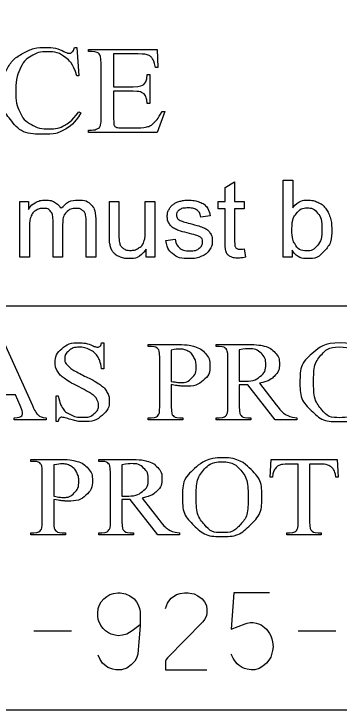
# Model space of a CAD drawing. Extents: x 10.6 to 44.6, y -2.6 to 23.4.
# Drawn here: x 15.913 to 16.503, y 3.804 to 5.069 of the extents above; entities that cross this region are included whole.
import ezdxf

# ---------------------------------------------------------------- set-up
doc = ezdxf.new("R2010")
doc.units = 0
doc.layers.add('SH_Data', color=7, linetype='Continuous')

msp = doc.modelspace()

# ---------------------------------------------------------------- linework, layer by layer
at = {"layer": 'SH_Data'}
for p, q in [((13.6278, 4.5386), (18.8278, 4.5386)), ((15.9489, 3.9479), (16.0173, 3.9479)), ((16.4284, 3.9479), (16.4968, 3.9479))]:
    msp.add_line(p, q, dxfattribs=at)
msp.add_lwpolyline([(13.6278, 6.9042), (18.8278, 6.9042), (18.8278, 3.8042), (13.6278, 3.8042)], close=True, dxfattribs=at)
msp.add_lwpolyline([(13.6278, 6.9042), (18.8278, 6.9042), (18.8278, 3.8042), (13.6278, 3.8042)], close=True, dxfattribs=at)
for points in [[(16.0227, 5.0076), (16.0269, 5.0076)], [(16.0269, 5.0076), (16.0306, 4.9564), (16.0269, 4.9564)], [(16.0535, 5.0001), (16.0478, 5.0001), (16.0478, 5.0042), (16.1725, 5.0042), (16.1742, 4.9711), (16.1696, 4.9711)], [(16.0937, 4.9959), (16.0937, 4.9365), (16.1293, 4.9365)], [(16.1382, 4.9959), (16.0937, 4.9959)], [(16.0709, 4.8802), (16.0709, 4.9779)], [(16.1548, 4.9584), (16.1591, 4.9584), (16.1591, 4.9058), (16.1548, 4.9058)], [(16.1293, 4.9282), (16.0937, 4.9282), (16.0937, 4.8786)], [(16.0306, 4.8911), (16.0343, 4.8888)], [(16.1816, 4.8913), (16.1864, 4.8913), (16.1724, 4.8535), (16.0478, 4.8535), (16.0478, 4.8576), (16.0535, 4.8576)], [(16.1071, 4.8618), (16.1346, 4.8618)], [(16.2961, 4.6563), (16.2961, 4.7147), (16.2834, 4.7147), (16.2834, 4.7281), (16.2961, 4.7281), (16.2961, 4.7532), (16.3133, 4.7635), (16.3133, 4.7281), (16.3305, 4.7281), (16.3305, 4.7147), (16.3133, 4.7147), (16.3133, 4.6553)], [(16.4175, 4.6266), (16.4016, 4.6266), (16.4016, 4.7666), (16.4188, 4.7666), (16.4188, 4.7167)], [(15.9235, 4.6266), (15.9235, 4.7281), (15.9389, 4.7281), (15.9389, 4.7137)], [(16.086, 4.6652), (16.086, 4.7281), (16.1032, 4.7281), (16.1032, 4.6718)], [(16.151, 4.6737), (16.151, 4.7281), (16.1682, 4.7281), (16.1682, 4.6266), (16.1528, 4.6266)], [(16.001, 4.6855), (16.001, 4.6266), (15.9838, 4.6266), (15.9838, 4.6925)], [(16.0611, 4.6962), (16.0611, 4.6266), (16.0439, 4.6266), (16.0439, 4.6905)], [(16.2688, 4.7018), (16.252, 4.6996)], [(15.9407, 4.6792), (15.9407, 4.6266), (15.9235, 4.6266)], [(16.1883, 4.6569), (16.2052, 4.6596)], [(16.1528, 4.6266), (16.1528, 4.6416)], [(16.3305, 4.6419), (16.333, 4.6267)], [(16.4175, 4.6393), (16.4175, 4.6266)], [(15.8394, 4.3587), (15.8912, 4.4713), (15.895, 4.4713), (15.9462, 4.3574)], [(16.0758, 4.4713), (16.0758, 4.424), (16.0719, 4.424)], [(16.0719, 4.4713), (16.0758, 4.4713)], [(16.1619, 4.4645), (16.1564, 4.4645), (16.1564, 4.4682), (16.2102, 4.4682)], [(16.2855, 4.4645), (16.28, 4.4645), (16.28, 4.4682), (16.3335, 4.4682)], [(16.1982, 4.4581), (16.1982, 4.4012)], [(16.3218, 4.4585), (16.3218, 4.4016)], [(16.1774, 4.3555), (16.1774, 4.4439)], [(16.301, 4.3555), (16.301, 4.4439)], [(16.1982, 4.3954), (16.1982, 4.3555)], [(16.3218, 4.3952), (16.3218, 4.3555)], [(16.4262, 4.3313), (16.3869, 4.3313), (16.3371, 4.3952)], [(16.3583, 4.3979), (16.3888, 4.3587)], [(15.9153, 4.377), (15.8581, 4.377), (15.8482, 4.3555)], [(15.9241, 4.3574), (15.9153, 4.377)], [(15.9932, 4.3281), (15.9893, 4.3281), (15.9893, 4.3751), (15.9932, 4.3751)], [(15.9714, 4.335), (15.9714, 4.3313), (15.9134, 4.3313), (15.9134, 4.335)], [(16.2136, 4.335), (16.2192, 4.335), (16.2192, 4.3313), (16.1564, 4.3313), (16.1564, 4.335), (16.1619, 4.335)], [(16.3371, 4.335), (16.3428, 4.335), (16.3428, 4.3313), (16.28, 4.3313), (16.28, 4.335), (16.2855, 4.335)], [(16.4262, 4.335), (16.4262, 4.3313)], [(15.9487, 4.2558), (15.9432, 4.2558), (15.9432, 4.2595), (15.9971, 4.2595)], [(15.985, 4.2494), (15.985, 4.1925)], [(16.0724, 4.2558), (16.0669, 4.2558), (16.0669, 4.2595), (16.1203, 4.2595)], [(16.1086, 4.2499), (16.1086, 4.193)], [(16.382, 4.2274), (16.3779, 4.2274), (16.3796, 4.2595), (16.4995, 4.2595)], [(16.4287, 4.1463), (16.4287, 4.2509), (16.4111, 4.2509)], [(16.4701, 4.2509), (16.4495, 4.2509), (16.4495, 4.1463)], [(16.4995, 4.2595), (16.5011, 4.2274), (16.497, 4.2274)], [(15.9642, 4.1469), (15.9642, 4.2352)], [(16.0879, 4.1469), (16.0879, 4.2352)], [(15.985, 4.1867), (15.985, 4.1469)], [(16.1086, 4.1866), (16.1086, 4.1469)], [(16.213, 4.1226), (16.1737, 4.1226), (16.1239, 4.1866)], [(16.1452, 4.1892), (16.1756, 4.1501)], [(16.0004, 4.1263), (16.006, 4.1263), (16.006, 4.1226), (15.9432, 4.1226), (15.9432, 4.1263), (15.9487, 4.1263)], [(16.1239, 4.1263), (16.1297, 4.1263), (16.1297, 4.1226), (16.0669, 4.1226), (16.0669, 4.1263), (16.0724, 4.1263)], [(16.213, 4.1263), (16.213, 4.1226)], [(16.465, 4.1263), (16.4701, 4.1263), (16.4701, 4.1226), (16.4079, 4.1226), (16.4079, 4.1263), (16.4131, 4.1263)], [(16.1418, 3.9589), (16.1275, 3.9479), (16.1176, 3.9424), (16.1099, 3.9402), (16.1021, 3.9391), (16.0966, 3.9402), (16.0889, 3.9424), (16.0845, 3.9446), (16.079, 3.9479), (16.0746, 3.9523), (16.0702, 3.9578), (16.0669, 3.9655), (16.0658, 3.9688), (16.0647, 3.9754), (16.0647, 3.9776), (16.0647, 3.9798), (16.0658, 3.9887), (16.068, 3.9953), (16.0713, 4.0008), (16.0757, 4.0063), (16.0812, 4.0107), (16.0867, 4.014), (16.0933, 4.0162), (16.101, 4.0173), (16.1054, 4.0173), (16.1154, 4.0151), (16.1231, 4.0118), (16.1308, 4.0063), (16.1352, 4.0008), (16.1385, 3.9953), (16.1407, 3.9887), (16.1418, 3.9832), (16.1418, 3.9732), (16.1418, 3.9578), (16.1407, 3.9424), (16.1396, 3.9281), (16.1385, 3.9137), (16.1374, 3.906), (16.1352, 3.8983), (16.1319, 3.8928), (16.1253, 3.8862), (16.1176, 3.8806), (16.1077, 3.8773), (16.0977, 3.8773), (16.0922, 3.8784), (16.0834, 3.8818), (16.0735, 3.8895), (16.0691, 3.8961), (16.0658, 3.9038)], [(16.1881, 3.9887), (16.1914, 3.9986), (16.1936, 4.0019), (16.198, 4.0074), (16.208, 4.014), (16.2146, 4.0162), (16.2223, 4.0173), (16.2289, 4.0173), (16.2355, 4.0162), (16.2399, 4.0151), (16.2465, 4.0118), (16.2543, 4.0063), (16.2587, 4.0008), (16.262, 3.9942), (16.2631, 3.9865), (16.2631, 3.981), (16.262, 3.9754), (16.2587, 3.9688), (16.2554, 3.9644), (16.1914, 3.8994), (16.1892, 3.8961), (16.1881, 3.8928), (16.1881, 3.8906), (16.1881, 3.8773), (16.2631, 3.8773)], [(16.3766, 4.0173), (16.3116, 4.0173), (16.3072, 3.9512), (16.3325, 3.9611), (16.3358, 3.9622), (16.3413, 3.9633), (16.3469, 3.9633), (16.3524, 3.9622), (16.3568, 3.9611), (16.3612, 3.9589), (16.3645, 3.9567), (16.3678, 3.9545), (16.3711, 3.9512), (16.3744, 3.9468), (16.3766, 3.9435), (16.3788, 3.9391), (16.381, 3.9336), (16.3821, 3.9281), (16.3832, 3.9192), (16.3821, 3.9126), (16.3788, 3.9005), (16.3755, 3.895), (16.3711, 3.8895), (16.3645, 3.884), (16.3579, 3.8795), (16.3502, 3.8773), (16.3435, 3.8773), (16.3358, 3.8784), (16.3314, 3.8795), (16.327, 3.8818), (16.3215, 3.8851), (16.3182, 3.8884), (16.3138, 3.8939), (16.3105, 3.8983), (16.3072, 3.906)]]:
    msp.add_lwpolyline(points, dxfattribs=at)
for points in [[(16.0343, 4.8888), (16.0222, 4.8687), (16.006, 4.8594), (15.9897, 4.8501), (15.9675, 4.8501), (15.9273, 4.8501), (15.9053, 4.8779), (15.8889, 4.8985), (15.8889, 4.9265), (15.8889, 4.9491), (15.8997, 4.9679), (15.9105, 4.9868), (15.9295, 4.9972), (15.9485, 5.0076), (15.971, 5.0076), (15.9885, 5.0076), (16.0055, 4.9996), (16.0105, 4.9971), (16.0127, 4.9971), (16.0159, 4.9971), (16.0183, 4.9993), (16.0214, 5.0023), (16.0227, 5.0076)], [(16.0269, 4.9564), (16.0195, 4.9795), (16.0059, 4.9896), (15.9922, 4.9997), (15.973, 4.9997), (15.957, 4.9997), (15.944, 4.9921), (15.9311, 4.9845), (15.9236, 4.9678), (15.9162, 4.9511), (15.9162, 4.9263), (15.9162, 4.9058), (15.9232, 4.8908), (15.9302, 4.8758), (15.9443, 4.8678), (15.9584, 4.8598), (15.9765, 4.8598), (15.9922, 4.8598), (16.0042, 4.8661), (16.0162, 4.8724), (16.0306, 4.8911)], [(16.0709, 4.9779), (16.0709, 4.9923), (16.0678, 4.9956), (16.0635, 5.0001), (16.0535, 5.0001)], [(16.1696, 4.9711), (16.1671, 4.983), (16.164, 4.9874), (16.161, 4.9919), (16.155, 4.9942), (16.1502, 4.9959), (16.1382, 4.9959)], [(16.1293, 4.9365), (16.1432, 4.9365), (16.1478, 4.9404), (16.1541, 4.9455), (16.1548, 4.9584)], [(16.1548, 4.9058), (16.1531, 4.9168), (16.1514, 4.9199), (16.1493, 4.9238), (16.1444, 4.926), (16.1395, 4.9282), (16.1293, 4.9282)], [(16.1346, 4.8618), (16.1483, 4.8618), (16.1545, 4.8635), (16.1607, 4.8653), (16.1664, 4.8705), (16.1738, 4.8774), (16.1816, 4.8913)], [(16.0535, 4.8576), (16.0592, 4.8576), (16.0643, 4.8602), (16.0682, 4.862), (16.0695, 4.8655), (16.0709, 4.8691), (16.0709, 4.8802)], [(16.0937, 4.8786), (16.0937, 4.8686), (16.0947, 4.8665), (16.0957, 4.8643), (16.098, 4.863), (16.1004, 4.8618), (16.1071, 4.8618)], [(15.9389, 4.7137), (15.9437, 4.7212), (15.9516, 4.7258), (15.9595, 4.7303), (15.9696, 4.7303), (15.9809, 4.7303), (15.9881, 4.7256), (15.9953, 4.7209), (15.9983, 4.7125), (16.0104, 4.7303), (16.0297, 4.7303), (16.0448, 4.7303), (16.0529, 4.722), (16.0611, 4.7136), (16.0611, 4.6962)], [(16.2052, 4.6596), (16.2067, 4.6493), (16.2132, 4.6439), (16.2198, 4.6384), (16.2316, 4.6384), (16.2435, 4.6384), (16.2492, 4.6433), (16.255, 4.6481), (16.255, 4.6546), (16.255, 4.6604), (16.2499, 4.6638), (16.2463, 4.6661), (16.2323, 4.6696), (16.2133, 4.6744), (16.206, 4.6779), (16.1987, 4.6814), (16.1949, 4.6875), (16.1911, 4.6937), (16.1911, 4.7011), (16.1911, 4.7079), (16.1943, 4.7137), (16.1974, 4.7194), (16.2027, 4.7232), (16.2067, 4.7262), (16.2137, 4.7283), (16.2206, 4.7303), (16.2286, 4.7303), (16.2405, 4.7303), (16.2496, 4.7269), (16.2586, 4.7234), (16.2629, 4.7175), (16.2672, 4.7117), (16.2688, 4.7018)], [(16.4188, 4.7167), (16.4296, 4.7303), (16.4465, 4.7303), (16.4559, 4.7303), (16.4642, 4.7265), (16.4726, 4.7228), (16.478, 4.7159), (16.4834, 4.7091), (16.4864, 4.6995), (16.4895, 4.6898), (16.4895, 4.6789), (16.4895, 4.6528), (16.4766, 4.6386), (16.4637, 4.6243), (16.4457, 4.6243), (16.4277, 4.6243), (16.4175, 4.6393)], [(16.252, 4.6996), (16.2508, 4.7074), (16.2453, 4.7118), (16.2398, 4.7162), (16.2298, 4.7162), (16.2179, 4.7162), (16.2129, 4.7123), (16.2078, 4.7084), (16.2078, 4.7031), (16.2078, 4.6998), (16.2099, 4.6971), (16.212, 4.6943), (16.2165, 4.6925), (16.2191, 4.6915), (16.2317, 4.6881), (16.25, 4.6832), (16.2572, 4.6801), (16.2644, 4.677), (16.2686, 4.6711), (16.2727, 4.6652), (16.2727, 4.6564), (16.2727, 4.6478), (16.2676, 4.6402), (16.2626, 4.6326), (16.2531, 4.6285), (16.2437, 4.6243), (16.2317, 4.6243), (16.2119, 4.6243), (16.2015, 4.6326), (16.1911, 4.6408), (16.1883, 4.6569)], [(16.4173, 4.6781), (16.4173, 4.6598), (16.4222, 4.6517), (16.4303, 4.6384), (16.4441, 4.6384), (16.4554, 4.6384), (16.4636, 4.6482), (16.4718, 4.658), (16.4718, 4.6774), (16.4718, 4.6973), (16.4639, 4.7068), (16.4561, 4.7162), (16.4449, 4.7162), (16.4337, 4.7162), (16.4255, 4.7064), (16.4173, 4.6966), (16.4173, 4.6781)], [(15.9838, 4.6925), (15.9838, 4.7039), (15.9796, 4.7096), (15.9754, 4.7154), (15.9658, 4.7154), (15.9586, 4.7154), (15.9524, 4.7115), (15.9462, 4.7077), (15.9435, 4.7004), (15.9407, 4.693), (15.9407, 4.6792)], [(16.0439, 4.6905), (16.0439, 4.7008), (16.0422, 4.7053), (16.0405, 4.7098), (16.0361, 4.7126), (16.0317, 4.7154), (16.0258, 4.7154), (16.0151, 4.7154), (16.008, 4.7083), (16.001, 4.7011), (16.001, 4.6855)], [(16.1032, 4.6718), (16.1032, 4.6584), (16.1043, 4.6537), (16.1059, 4.6469), (16.1111, 4.643), (16.1164, 4.6392), (16.1241, 4.6392), (16.1318, 4.6392), (16.1386, 4.6431), (16.1454, 4.6471), (16.1482, 4.6539), (16.151, 4.6608), (16.151, 4.6737)], [(16.1528, 4.6416), (16.141, 4.6243), (16.1207, 4.6243), (16.1117, 4.6243), (16.1039, 4.6278), (16.0962, 4.6312), (16.0924, 4.6364), (16.0886, 4.6416), (16.0871, 4.6492), (16.086, 4.6542), (16.086, 4.6652)], [(16.333, 4.6267), (16.3257, 4.6252), (16.32, 4.6252), (16.3106, 4.6252), (16.3055, 4.6282), (16.3003, 4.6311), (16.2982, 4.636), (16.2961, 4.6408), (16.2961, 4.6563)], [(16.3133, 4.6553), (16.3133, 4.6479), (16.3142, 4.6458), (16.3151, 4.6437), (16.3172, 4.6425), (16.3192, 4.6412), (16.323, 4.6412), (16.3259, 4.6412), (16.3305, 4.6419)], [(15.9932, 4.3751), (15.9961, 4.3603), (16.0008, 4.353), (16.0056, 4.3457), (16.0154, 4.3408), (16.0252, 4.336), (16.0369, 4.336), (16.0505, 4.336), (16.0584, 4.3426), (16.0662, 4.3493), (16.0662, 4.3584), (16.0662, 4.3635), (16.0632, 4.3686), (16.0603, 4.3738), (16.054, 4.3783), (16.0498, 4.3813), (16.0309, 4.3911), (16.012, 4.4009), (16.004, 4.4068), (15.996, 4.4126), (15.9918, 4.4197), (15.9877, 4.4268), (15.9877, 4.4352), (15.9877, 4.45), (15.9999, 4.4606), (16.0121, 4.4713), (16.0309, 4.4713), (16.0426, 4.4713), (16.0558, 4.466), (16.0619, 4.4635), (16.0644, 4.4635), (16.0672, 4.4635), (16.069, 4.465), (16.0708, 4.4666), (16.0719, 4.4713)], [(16.1774, 4.4439), (16.1774, 4.4569), (16.1745, 4.46), (16.1702, 4.4645), (16.1619, 4.4645)], [(16.2102, 4.4682), (16.2299, 4.4682), (16.2413, 4.4644), (16.2527, 4.4606), (16.2605, 4.4516), (16.2683, 4.4426), (16.2683, 4.4303), (16.2683, 4.4135), (16.2564, 4.4031), (16.2445, 4.3926), (16.2229, 4.3926), (16.2176, 4.3926), (16.2114, 4.3933), (16.2052, 4.394), (16.1982, 4.3954)], [(16.301, 4.4439), (16.301, 4.4569), (16.298, 4.46), (16.2938, 4.4645), (16.2855, 4.4645)], [(16.3335, 4.4682), (16.3569, 4.4682), (16.368, 4.465), (16.3791, 4.4618), (16.3868, 4.4533), (16.3946, 4.4447), (16.3946, 4.4329), (16.3946, 4.4203), (16.3857, 4.411), (16.3769, 4.4017), (16.3583, 4.3979)], [(16.5053, 4.4713), (16.5339, 4.4713), (16.5549, 4.451), (16.5758, 4.4308), (16.5758, 4.4005), (16.5758, 4.3693), (16.5547, 4.3487), (16.5336, 4.3281), (16.5035, 4.3281), (16.4732, 4.3281), (16.4525, 4.3482), (16.4319, 4.3683), (16.4319, 4.4002), (16.4319, 4.4328), (16.4557, 4.4534), (16.4764, 4.4713), (16.5053, 4.4713)], [(16.5032, 4.4639), (16.4835, 4.4639), (16.4716, 4.4503), (16.4567, 4.4333), (16.4567, 4.4006), (16.4567, 4.3671), (16.4721, 4.349), (16.4839, 4.3353), (16.5033, 4.3353), (16.524, 4.3353), (16.5375, 4.3503), (16.551, 4.3654), (16.551, 4.3978), (16.551, 4.4329), (16.5361, 4.4502), (16.5242, 4.4639), (16.5032, 4.4639)], [(16.0719, 4.424), (16.0699, 4.4376), (16.0649, 4.4457), (16.0598, 4.4537), (16.0504, 4.4585), (16.0411, 4.4632), (16.0311, 4.4632), (16.0198, 4.4632), (16.0124, 4.4568), (16.005, 4.4504), (16.005, 4.4422), (16.005, 4.436), (16.0097, 4.4308), (16.0164, 4.4232), (16.0417, 4.4106), (16.0623, 4.4003), (16.0699, 4.3948), (16.0774, 4.3893), (16.0815, 4.3818), (16.0856, 4.3744), (16.0856, 4.3662), (16.0856, 4.3506), (16.0726, 4.3394), (16.0596, 4.3281), (16.0392, 4.3281), (16.0328, 4.3281), (16.0272, 4.3291), (16.0238, 4.3296), (16.0132, 4.3328), (16.0027, 4.336), (15.9999, 4.336), (15.9971, 4.336), (15.9956, 4.3344), (15.994, 4.3329), (15.9932, 4.3281)], [(16.1982, 4.4012), (16.2039, 4.4002), (16.2083, 4.3997), (16.2127, 4.3992), (16.2159, 4.3992), (16.2271, 4.3992), (16.2353, 4.4073), (16.2434, 4.4154), (16.2434, 4.4283), (16.2434, 4.4372), (16.2395, 4.4448), (16.2356, 4.4524), (16.2285, 4.4562), (16.2214, 4.46), (16.2123, 4.46), (16.2068, 4.46), (16.1982, 4.4581)], [(16.3218, 4.4016), (16.3238, 4.4016), (16.3253, 4.4016), (16.3268, 4.4015), (16.3278, 4.4015), (16.3486, 4.4015), (16.3592, 4.41), (16.3697, 4.4185), (16.3697, 4.4316), (16.3697, 4.4444), (16.3612, 4.4524), (16.3527, 4.4604), (16.3386, 4.4604), (16.3324, 4.4604), (16.3218, 4.4585)], [(16.3371, 4.3952), (16.3316, 4.395), (16.3282, 4.395), (16.3268, 4.395), (16.3251, 4.3951), (16.3235, 4.3951), (16.3218, 4.3952)], [(15.9134, 4.335), (15.9222, 4.3354), (15.9253, 4.3377), (15.9284, 4.34), (15.9284, 4.3434), (15.9284, 4.3478), (15.9241, 4.3574)], [(15.9462, 4.3574), (15.9524, 4.3437), (15.9574, 4.3396), (15.9624, 4.3355), (15.9714, 4.335)], [(16.1619, 4.335), (16.1712, 4.335), (16.1752, 4.3406), (16.1774, 4.3438), (16.1774, 4.3555)], [(16.1982, 4.3555), (16.1982, 4.3426), (16.2012, 4.3394), (16.2053, 4.335), (16.2136, 4.335)], [(16.2855, 4.335), (16.2948, 4.335), (16.2988, 4.3406), (16.301, 4.3438), (16.301, 4.3555)], [(16.3218, 4.3555), (16.3218, 4.3426), (16.3248, 4.3394), (16.3289, 4.335), (16.3371, 4.335)], [(16.3888, 4.3587), (16.3992, 4.3451), (16.4067, 4.3406), (16.4142, 4.3362), (16.4262, 4.335)], [(16.2921, 4.2626), (16.3207, 4.2626), (16.3417, 4.2424), (16.3627, 4.2222), (16.3627, 4.1919), (16.3627, 4.1607), (16.3415, 4.1401), (16.3204, 4.1195), (16.2904, 4.1195), (16.26, 4.1195), (16.2394, 4.1396), (16.2187, 4.1597), (16.2187, 4.1916), (16.2187, 4.2242), (16.2426, 4.2448), (16.2633, 4.2626), (16.2921, 4.2626)], [(15.9642, 4.2352), (15.9642, 4.2482), (15.9613, 4.2514), (15.9571, 4.2558), (15.9487, 4.2558)], [(15.9971, 4.2595), (16.0168, 4.2595), (16.0281, 4.2557), (16.0395, 4.2519), (16.0473, 4.243), (16.0551, 4.234), (16.0551, 4.2217), (16.0551, 4.2049), (16.0432, 4.1944), (16.0314, 4.1839), (16.0097, 4.1839), (16.0044, 4.1839), (15.9982, 4.1846), (15.992, 4.1853), (15.985, 4.1867)], [(15.985, 4.1925), (15.9907, 4.1915), (15.9952, 4.191), (15.9996, 4.1905), (16.0027, 4.1905), (16.0139, 4.1905), (16.0221, 4.1986), (16.0303, 4.2067), (16.0303, 4.2197), (16.0303, 4.2285), (16.0264, 4.2362), (16.0225, 4.2438), (16.0154, 4.2476), (16.0082, 4.2513), (15.9991, 4.2513), (15.9936, 4.2513), (15.985, 4.2494)], [(16.0879, 4.2352), (16.0879, 4.2482), (16.0849, 4.2514), (16.0807, 4.2558), (16.0724, 4.2558)], [(16.1086, 4.193), (16.1107, 4.193), (16.1122, 4.1929), (16.1137, 4.1929), (16.1146, 4.1929), (16.1354, 4.1929), (16.146, 4.2013), (16.1565, 4.2098), (16.1565, 4.2229), (16.1565, 4.2357), (16.148, 4.2438), (16.1395, 4.2518), (16.1255, 4.2518), (16.1193, 4.2518), (16.1086, 4.2499)], [(16.1203, 4.2595), (16.1437, 4.2595), (16.1548, 4.2563), (16.1659, 4.2531), (16.1737, 4.2446), (16.1814, 4.2361), (16.1814, 4.2243), (16.1814, 4.2116), (16.1726, 4.2023), (16.1637, 4.1931), (16.1452, 4.1892)], [(16.2901, 4.2553), (16.2703, 4.2553), (16.2584, 4.2416), (16.2436, 4.2247), (16.2436, 4.192), (16.2436, 4.1584), (16.259, 4.1404), (16.2708, 4.1266), (16.2902, 4.1266), (16.3109, 4.1266), (16.3243, 4.1417), (16.3378, 4.1567), (16.3378, 4.1891), (16.3378, 4.2243), (16.323, 4.2415), (16.3111, 4.2553), (16.2901, 4.2553)], [(16.4111, 4.2509), (16.4008, 4.2509), (16.3964, 4.2495), (16.3908, 4.2476), (16.3868, 4.2421), (16.3828, 4.2367), (16.382, 4.2274)], [(16.497, 4.2274), (16.4958, 4.2359), (16.4937, 4.2395), (16.4904, 4.2453), (16.4848, 4.2481), (16.4792, 4.2509), (16.4701, 4.2509)], [(16.1239, 4.1866), (16.1184, 4.1864), (16.115, 4.1864), (16.1136, 4.1864), (16.112, 4.1864), (16.1104, 4.1865), (16.1086, 4.1866)], [(16.1756, 4.1501), (16.186, 4.1365), (16.1935, 4.132), (16.201, 4.1275), (16.213, 4.1263)], [(15.9487, 4.1263), (15.9581, 4.1263), (15.9621, 4.132), (15.9642, 4.1351), (15.9642, 4.1469)], [(15.985, 4.1469), (15.985, 4.1339), (15.988, 4.1308), (15.9921, 4.1263), (16.0004, 4.1263)], [(16.0724, 4.1263), (16.0816, 4.1263), (16.0856, 4.132), (16.0879, 4.1351), (16.0879, 4.1469)], [(16.1086, 4.1469), (16.1086, 4.1339), (16.1117, 4.1308), (16.1158, 4.1263), (16.1239, 4.1263)], [(16.4131, 4.1263), (16.4224, 4.1263), (16.4263, 4.1316), (16.4287, 4.1348), (16.4287, 4.1463)], [(16.4495, 4.1463), (16.4495, 4.1337), (16.4524, 4.1306), (16.4565, 4.1263), (16.465, 4.1263)]]:
    msp.add_open_spline(points, degree=3, dxfattribs=at)

doc.saveas('drawing.dxf')
